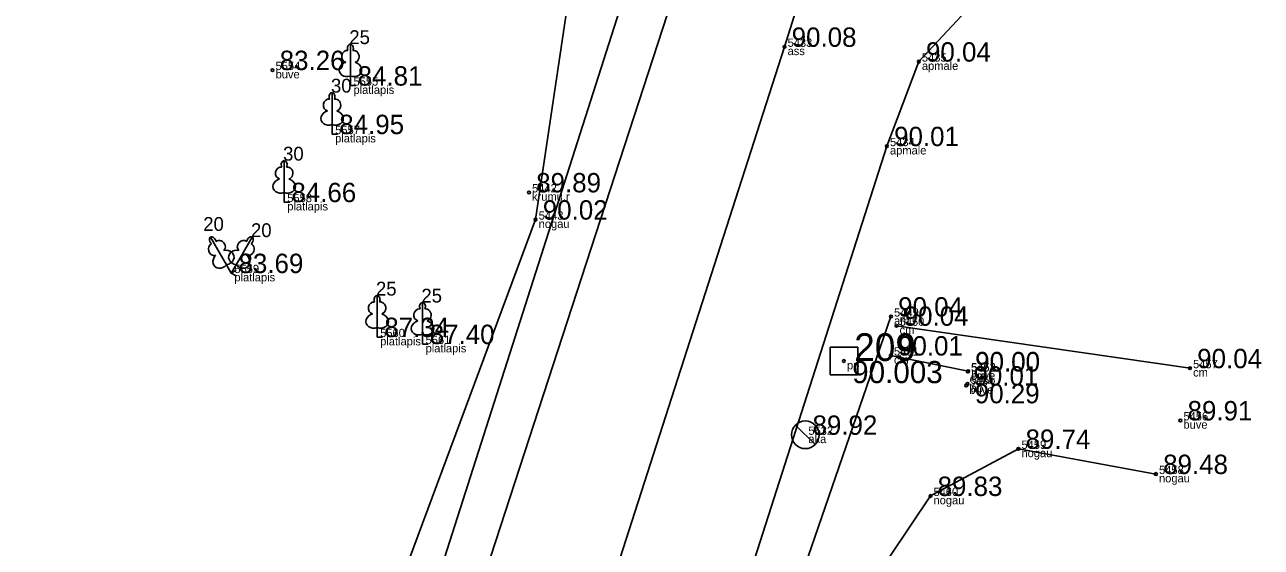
# Model space of a CAD drawing. Extents: x 614911 to 615803, y 262110 to 264311.
# Drawn here: x 615591.86 to 615636.54, y 262972.23 to 262991.11 of the extents above; entities that cross this region are included whole.
import ezdxf

# ---------------------------------------------------------------- set-up
doc = ezdxf.new("R2010")
doc.units = 0
for name, color, linetype in [('Level 1', 7, 'Continuous'), ('Level 12', 7, 'Continuous'), ('Level 19', 7, 'Continuous'), ('Level 31', 7, 'Continuous'), ('Level 37', 7, 'Continuous'), ('Level 53', 7, 'Continuous'), ('Level 54', 7, 'Continuous'), ('Level 57', 7, 'Continuous'), ('Level 58', 7, 'Continuous')]:
    doc.layers.add(name, color=color, linetype=linetype)

msp = doc.modelspace()

# ---------------------------------------------------------------- linework, layer by layer
at = {"layer": 'Level 1'}
for p, q in [((615603.626, 262989.255), (615603.626, 262988.908)), ((615603.626, 262988.908), (615603.826, 262988.908)), ((615602.963, 262987.503), (615602.963, 262987.156)), ((615602.963, 262987.156), (615603.163, 262987.156)), ((615601.233, 262985.045), (615601.233, 262984.698)), ((615601.233, 262984.698), (615601.433, 262984.698)), ((615599.15, 262982.436), (615599.323, 262982.135)), ((615599.496, 262982.436), (615599.323, 262982.135)), ((615599.323, 262982.135), (615599.496, 262982.235)), ((615599.323, 262982.135), (615599.496, 262982.035)), ((615604.59, 262980.169), (615604.59, 262979.822)), ((615604.59, 262979.822), (615604.79, 262979.822)), ((615606.231, 262979.917), (615606.231, 262979.57)), ((615606.231, 262979.57), (615606.431, 262979.57))]:
    msp.add_line(p, q, dxfattribs=at)
for points in [[(615603.626, 262990.408), (615603.626, 262989.255)], [(615603.716, 262990.176), (615603.715, 262990.177)], [(615602.963, 262988.656), (615602.963, 262987.503)], [(615603.053, 262988.424), (615603.052, 262988.425)], [(615601.233, 262986.198), (615601.233, 262985.045)], [(615601.323, 262985.966), (615601.322, 262985.967)], [(615598.573, 262983.434), (615599.15, 262982.436)], [(615598.767, 262983.278), (615598.765, 262983.278)], [(615600.073, 262983.434), (615599.496, 262982.436)], [(615600.034, 262983.188), (615600.034, 262983.189)], [(615604.59, 262981.322), (615604.59, 262980.169)], [(615604.68, 262981.09), (615604.679, 262981.091)], [(615606.231, 262981.07), (615606.231, 262979.917)], [(615606.321, 262980.838), (615606.32, 262980.839)]]:
    msp.add_lwpolyline(points, dxfattribs=at)
for centre, major_axis, ratio, start_param, end_param in [((615603.626, 262990.258), (0, -0.15), 0.707107, 3.14537, 5.287485), ((615603.626, 262990.258), (0, -0.15), 0.707107, 0.995701, 3.137816), ((615603.498, 262989.963), (-0.039, -0.212), 0.861323, 3.141593, 6.283185), ((615603.754, 262989.963), (0.039, -0.212), 0.861323, 0, 3.141593), ((615603.536, 262989.501), (0.307, 0.095), 0.814445, 1.570796, 4.752015), ((615603.716, 262989.501), (-0.307, 0.095), 0.814445, 1.531171, 4.712389), ((615602.963, 262988.506), (0, -0.15), 0.707107, 3.14537, 5.287485), ((615602.963, 262988.506), (0, -0.15), 0.707107, 0.995701, 3.137816), ((615602.835, 262988.211), (-0.039, -0.212), 0.861323, 3.141593, 6.283185), ((615603.091, 262988.211), (0.039, -0.212), 0.861323, 0, 3.141593), ((615602.873, 262987.749), (0.307, 0.095), 0.814445, 1.570796, 4.752015), ((615603.053, 262987.749), (-0.307, 0.095), 0.814445, 1.531171, 4.712389), ((615601.105, 262985.753), (-0.039, -0.212), 0.861323, 3.141593, 6.283185), ((615601.233, 262986.048), (0, -0.15), 0.707107, 3.14537, 5.287485), ((615601.233, 262986.048), (0, -0.15), 0.707107, 0.995701, 3.137816), ((615601.361, 262985.753), (0.039, -0.212), 0.861323, 0, 3.141593), ((615601.143, 262985.291), (0.307, 0.095), 0.814445, 1.570796, 4.752015), ((615601.323, 262985.291), (-0.307, 0.095), 0.814445, 1.531171, 4.712389), ((615598.684, 262982.985), (0.073, -0.203), 0.861323, 3.141593, 6.283185), ((615598.648, 262983.304), (0.075, -0.13), 0.707107, 3.14537, 5.287485), ((615598.648, 262983.304), (0.075, -0.13), 0.707107, 0.995701, 3.137816), ((615598.907, 262983.113), (0.14, -0.165), 0.861323, 0, 3.141593), ((615599.739, 262983.113), (-0.14, -0.165), 0.861323, 3.141593, 6.283185), ((615599.998, 262983.304), (-0.075, -0.13), 0.707107, 3.14537, 5.287485), ((615599.962, 262982.985), (-0.073, -0.203), 0.861323, 0, 3.141593), ((615599.998, 262983.304), (-0.075, -0.13), 0.707107, 0.995701, 3.137816), ((615598.949, 262982.604), (0.218, 0.236), 0.814445, 1.570796, 4.752015), ((615599.104, 262982.693), (-0.313, -0.071), 0.814445, 1.531171, 4.712389), ((615599.542, 262982.693), (0.313, -0.071), 0.814445, 1.570796, 4.752015), ((615599.697, 262982.604), (-0.218, 0.236), 0.814445, 1.531171, 4.712389), ((615604.462, 262980.877), (-0.039, -0.212), 0.861323, 3.141593, 6.283185), ((615604.59, 262981.172), (0, -0.15), 0.707107, 3.14537, 5.287485), ((615604.59, 262981.172), (0, -0.15), 0.707107, 0.995701, 3.137816), ((615604.718, 262980.877), (0.039, -0.212), 0.861323, 0, 3.141593), ((615606.231, 262980.92), (0, -0.15), 0.707107, 3.14537, 5.287485), ((615606.231, 262980.92), (0, -0.15), 0.707107, 0.995701, 3.137816), ((615604.5, 262980.415), (0.307, 0.095), 0.814445, 1.570796, 4.752015), ((615604.68, 262980.415), (-0.307, 0.095), 0.814445, 1.531171, 4.712389), ((615606.103, 262980.625), (-0.039, -0.212), 0.861323, 3.141593, 6.283185), ((615606.359, 262980.625), (0.039, -0.212), 0.861323, 0, 3.141593), ((615606.141, 262980.163), (0.307, 0.095), 0.814445, 1.570796, 4.752015), ((615606.321, 262980.163), (-0.307, 0.095), 0.814445, 1.531171, 4.712389)]:
    msp.add_ellipse(centre, major_axis=major_axis, ratio=ratio, start_param=start_param, end_param=end_param, dxfattribs=at)
at = {"layer": 'Level 12'}
for p, q in [((615619.705, 262976.639), (615620.423, 262975.943)), ((615620.064, 262976.291), (615620.063, 262976.29))]:
    msp.add_line(p, q, dxfattribs=at)
msp.add_circle((615620.064, 262976.291), 0.5, dxfattribs=at)
at = {"layer": 'Level 19'}
for p, q in [((615620.959, 262979.458), (615621.959, 262979.458)), ((615620.959, 262978.458), (615620.959, 262979.458)), ((615621.959, 262979.458), (615621.959, 262978.458)), ((615621.959, 262978.458), (615620.959, 262978.458))]:
    msp.add_line(p, q, dxfattribs=at)
msp.add_circle((615621.459, 262978.958), 0.05, dxfattribs=at)
at = {"layer": 'Level 31'}
for points in [[(615630.111, 263159.019), (615628.675, 263155.243), (615625.969, 263148.507), (615625.467, 263143.326), (615625.424, 263137.065), (615625.842, 263134.993), (615625.948, 263131.109), (615625.2, 263127.266), (615625.864, 263116.003), (615625.339, 263108.896), (615618.12, 263017.928), (615614.008, 263002.211), (615611.608, 262992.724), (615610.318, 262984.066), (615604.711, 262969.009), (615598.026, 262946.805), (615590.694, 262924.523), (615584.099, 262903.018), (615578.016, 262882.248), (615571.57, 262862.909), (615571.479, 262861.254), (615568.795, 262854.862), (615562.238, 262831.156), (615556.487, 262814.508)], [(615632.734, 262974.874), (615627.762, 262975.783), (615624.583, 262974.081), (615622.329, 262970.726), (615619.288, 262963.641), (615611.976, 262941.852), (615605.37, 262920.098), (615598.524, 262898.844), (615592.115, 262877.692), (615586.071, 262858.355), (615583.42, 262849.533), (615582.048, 262845.554), (615581.571, 262838.931), (615579.909, 262826.022), (615579.783, 262825.588), (615576.605, 262812.081)]]:
    msp.add_lwpolyline(points, dxfattribs=at)
at = {"layer": 'Level 37'}
for p, q in [((615623.358, 262980.231), (615633.964, 262978.697)), ((615625.944, 262978.587), (615623.155, 262979.156))]:
    msp.add_line(p, q, dxfattribs=at)
for points in [[(615629.654, 263149.948), (615628.721, 263134.164), (615628.583, 263132.388), (615627.854, 263104.61), (615621.91, 263025.585), (615621.904, 263025.311), (615619.521, 263012.239), (615619.398, 263011.725), (615613.627, 262992.503), (615605.986, 262968.61), (615598.735, 262946.405), (615591.778, 262924.107), (615585.103, 262902.604), (615578.685, 262882.008), (615572.188, 262861.032), (615562.921, 262830.982), (615557.662, 262813.841), (615551.445, 262793.883), (615545.378, 262774.577), (615544.847, 262773.643)], [(615552.83, 262775.419), (615557.688, 262792.217), (615564.381, 262810.929), (615568.874, 262829.598), (615578.474, 262860.105), (615584.765, 262880.506), (615591.133, 262901.009), (615597.793, 262922.52), (615604.506, 262944.221), (615611.821, 262967.016), (615619.311, 262990.31), (615624.144, 263005.661), (615628.856, 263023.992)], [(615633.153, 262995.478), (615630.105, 262994.778), (615627.249, 262993.097), (615624.165, 262989.775), (615623.012, 262986.721), (615615.941, 262964.659), (615608.941, 262942.572), (615602.23, 262921.018), (615595.493, 262899.514), (615589.041, 262878.574), (615583.023, 262859.136), (615579.804, 262848.845), (615577.579, 262826.156), (615572.51, 262808.384), (615566.84, 262788.492), (615562.353, 262772.755), (615562.228, 262772.268), (615562.322, 262770.686), (615563.546, 262768.507), (615565.703, 262767.319), (615569.868, 262766.432), (615584.992, 262762.796)], [(615615.254, 262992.037), (615607.495, 262968.204), (615600.361, 262945.823), (615593.41, 262923.721), (615586.741, 262902.064), (615580.351, 262881.537), (615573.832, 262860.567), (615564.576, 262830.529), (615559.267, 262813.314), (615553.068, 262793.425), (615547.108, 262774.302), (615545.744, 262772.518), (615544.641, 262771.987), (615542.393, 262772.794), (615538.581, 262772.6), (615523.132, 262777.208), (615510.602, 262781.905), (615510.241, 262783.659)], [(615576.19, 262811.993), (615576.066, 262812.682), (615575.818, 262813.59), (615579.291, 262825.832), (615581.523, 262848.494), (615584.551, 262858.603), (615590.575, 262878.181), (615597.215, 262899.18), (615604.023, 262920.582), (615610.418, 262942.235), (615617.538, 262964.274), (615623.159, 262980.563)]]:
    msp.add_lwpolyline(points, dxfattribs=at)
at = {"layer": 'Level 57'}
for centre in [(615619.311, 262990.31), (615624.165, 262989.775), (615600.811, 262989.47), (615623.012, 262986.721), (615610.079, 262985.05), (615610.318, 262984.066), (615623.159, 262980.563), (615623.358, 262980.231), (615623.155, 262979.156), (615633.964, 262978.697), (615625.939, 262978.576), (615625.944, 262978.587), (615625.88, 262978.071), (615625.928, 262978.13), (615633.616, 262976.812), (615627.762, 262975.783), (615632.734, 262974.874), (615624.583, 262974.081)]:
    msp.add_circle(centre, 0.05, dxfattribs=at)
at = {"layer": 'Level 58'}
for centre in [(615619.311, 262990.31), (615624.165, 262989.775), (615600.811, 262989.47), (615623.012, 262986.721), (615610.079, 262985.05), (615610.318, 262984.066), (615623.159, 262980.563), (615623.358, 262980.231), (615623.155, 262979.156), (615633.964, 262978.697), (615625.939, 262978.576), (615625.944, 262978.587), (615625.88, 262978.071), (615625.928, 262978.13), (615633.616, 262976.812), (615627.762, 262975.783), (615632.734, 262974.874), (615624.583, 262974.081)]:
    msp.add_circle(centre, 0.05, dxfattribs=at)

# ---------------------------------------------------------------- texts
at = {"layer": 'Level 1'}
for s, p in [(' 25', (615603.401, 262990.408)), (' 30', (615602.738, 262988.656)), (' 30', (615601.008, 262986.198)), (' 20', (615598.123, 262983.659)), (' 20', (615599.848, 262983.434)), (' 25', (615604.365, 262981.322)), (' 25', (615606.006, 262981.07))]:
    msp.add_text(s, height=0.5, dxfattribs=at).set_placement(p)
at = {"layer": 'Level 19'}
for s, height, p in [(' 209', 1, (615621.459, 262978.958)), (' 90.003', 0.8, (615621.459, 262978.158))]:
    msp.add_text(s, height=height, dxfattribs=at).set_placement(p)
at = {"layer": 'Level 53'}
for s, p in [(' ass', (615619.311, 262990.01)), (' buve', (615600.811, 262989.17)), (' apmale', (615624.165, 262989.475)), (' platlapis', (615603.626, 262988.608)), (' platlapis', (615602.963, 262986.856)), (' apmale', (615623.012, 262986.421)), (' krumu.r', (615610.079, 262984.75)), (' platlapis', (615601.233, 262984.398)), (' nogau', (615610.318, 262983.766)), (' platlapis', (615599.323, 262981.835)), (' am', (615623.159, 262980.263)), (' cm', (615623.358, 262979.931)), (' platlapis', (615604.59, 262979.522)), (' platlapis', (615606.231, 262979.27)), (' pp', (615621.459, 262978.658)), (' cm', (615623.155, 262978.856)), (' cm', (615625.939, 262978.276)), (' buve', (615625.944, 262978.287)), (' cm', (615633.964, 262978.397)), (' buve', (615625.88, 262977.771)), (' ap', (615625.928, 262977.83)), (' buve', (615633.616, 262976.512)), (' aka', (615620.064, 262975.991)), (' nogau', (615627.762, 262975.483)), (' nogau', (615632.734, 262974.574)), (' nogau', (615624.583, 262973.781))]:
    msp.add_text(s, height=0.3, dxfattribs=at).set_placement(p)
at = {"layer": 'Level 54'}
for s, p in [(' 5433', (615619.311, 262990.31)), (' 5435', (615624.165, 262989.775)), (' 5554', (615600.811, 262989.47)), (' 5555', (615603.626, 262988.908)), (' 5557', (615602.963, 262987.156)), (' 5434', (615623.012, 262986.721)), (' 5442', (615610.079, 262985.05)), (' 5558', (615601.233, 262984.698)), (' 5443', (615610.318, 262984.066)), (' 5559', (615599.323, 262982.135)), (' 5449', (615623.159, 262980.563)), (' 5450', (615623.358, 262980.231)), (' 5560', (615604.59, 262979.822)), (' 5561', (615606.231, 262979.57)), (' 5451', (615623.155, 262979.156)), (' 5452', (615625.939, 262978.576)), (' 5453', (615625.944, 262978.587)), (' 5457', (615633.964, 262978.697)), (' 5454', (615625.88, 262978.071)), (' 5455', (615625.928, 262978.13)), (' 5456', (615633.616, 262976.812)), (' 5532', (615620.064, 262976.291)), (' 5459', (615627.762, 262975.783)), (' 5458', (615632.734, 262974.874)), (' 5460', (615624.583, 262974.081))]:
    msp.add_text(s, height=0.3, dxfattribs=at).set_placement(p)
at = {"layer": 'Level 58'}
for s, p in [(' 90.08', (615619.311, 262990.31)), (' 90.04', (615624.165, 262989.775)), (' 83.26', (615600.811, 262989.47)), (' 84.81', (615603.626, 262988.908)), (' 84.95', (615602.963, 262987.156)), (' 90.01', (615623.012, 262986.721)), (' 84.66', (615601.233, 262984.698)), (' 89.89', (615610.079, 262985.05)), (' 90.02', (615610.318, 262984.066)), (' 83.69', (615599.323, 262982.135)), (' 90.04', (615623.159, 262980.563)), (' 90.04', (615623.358, 262980.231)), (' 87.34', (615604.59, 262979.822)), (' 87.40', (615606.231, 262979.57)), (' 90.01', (615623.155, 262979.156)), (' 90.00', (615625.939, 262978.576)), (' 90.00', (615625.944, 262978.587)), (' 90.04', (615633.964, 262978.697)), (' 90.01', (615625.88, 262978.071)), (' 90.29', (615625.928, 262977.43)), (' 89.91', (615633.616, 262976.812)), (' 89.92', (615620.064, 262976.291)), (' 89.74', (615627.762, 262975.783)), (' 89.48', (615632.734, 262974.874)), (' 89.83', (615624.583, 262974.081))]:
    msp.add_text(s, height=0.7, dxfattribs=at).set_placement(p)

doc.saveas('drawing.dxf')
